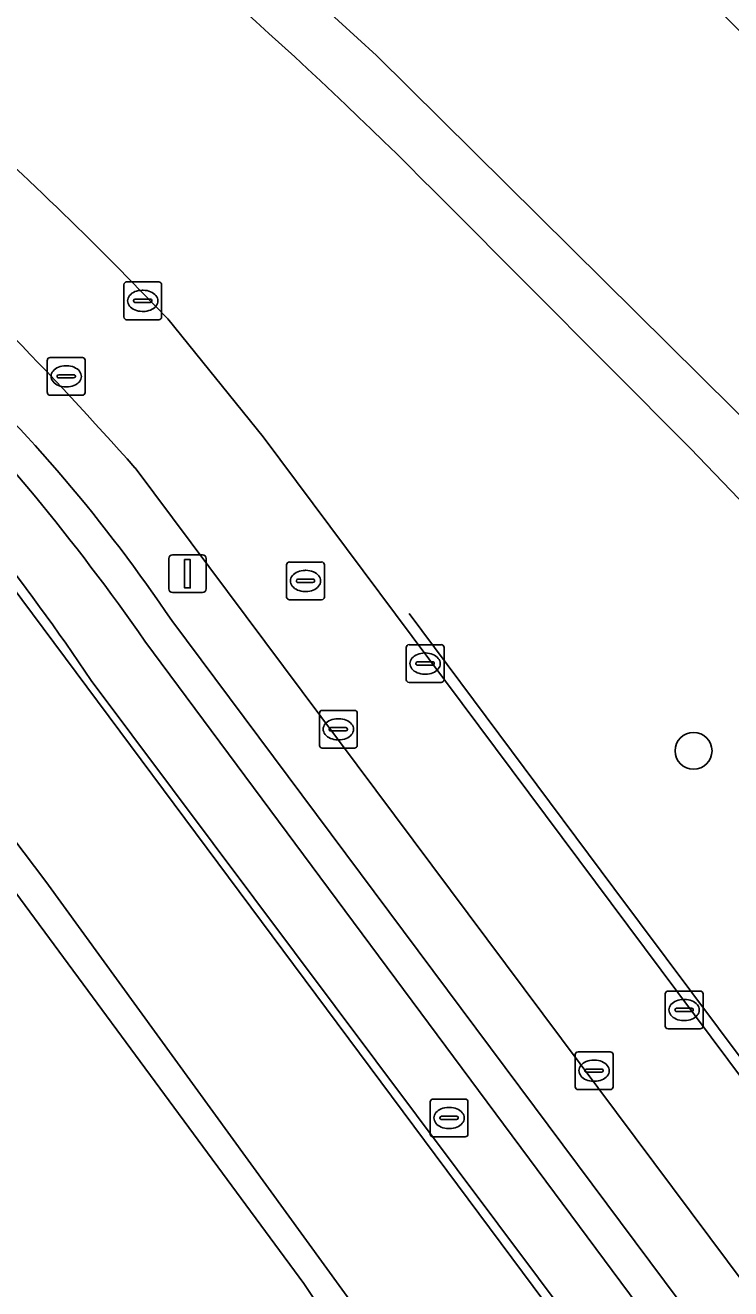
# Model space of a CAD drawing. Extents: x 161477 to 163040, y 383680 to 384871.
# Drawn here: x 162875.47 to 162894.15, y 384120.61 to 384154.04 of the extents above; entities that cross this region are included whole.
import ezdxf

# ---------------------------------------------------------------- set-up
doc = ezdxf.new("R2010")
doc.units = 0
for name, color, linetype in [('IMGEO_Berm_groen', 7, 'Continuous'), ('IMGEO_Boom', 7, 'Continuous'), ('IMGEO_Damwand', 7, 'Continuous'), ('IMGEO_Erf', 7, 'Continuous'), ('IMGEO_Fietspad_gesloten', 7, 'Continuous'), ('IMGEO_Gemengd_bos', 7, 'Continuous'), ('IMGEO_Greppel_droge_sloot', 7, 'Continuous'), ('IMGEO_Groenvoorziening', 7, 'Continuous'), ('IMGEO_Hek', 7, 'Continuous'), ('IMGEO_Kolk', 7, 'Continuous'), ('IMGEO_Lichtmast', 7, 'Continuous'), ('IMGEO_Rijbaan_regionaal_gesloten', 7, 'Continuous'), ('IMGEO_Rioolput', 7, 'Continuous'), ('IMGEO_Voetpad_open', 7, 'Continuous')]:
    doc.layers.add(name, color=color, linetype=linetype)

msp = doc.modelspace()

# ---------------------------------------------------------------- linework, layer by layer
at = {"layer": 'IMGEO_Berm_groen'}
for points in [[(162902.789, 384135.215), (162898.503, 384139.65), (162884.77, 384153.245), (162880.243, 384157.38)], [(162905.075, 384098.982), (162873.063, 384141.95), (162869.641, 384145.516), (162866.447, 384148.545), (162861.93, 384152.448), (162861.019, 384154.754), (162861.21, 384155.099)], [(162852.254, 384152.905), (162859.064, 384148.322), (162861.519, 384146.513), (162867.609, 384141.183), (162873.086, 384135.255), (162876.02, 384131.389), (162904.482, 384092.204), (162906.049, 384090.74), (162911.015, 384086.099), (162945.826, 384034.431), (162947.978, 384036.222), (162951.942, 384039.522), (162924.943, 384075.44), (162924.348, 384074.968), (162922.275, 384073.476), (162920.619, 384075.677), (162922.703, 384077.166), (162923.238, 384077.552), (162911.778, 384093.171)], [(162877.908, 384147.651), (162879.249, 384146.276), (162881.766, 384143.154), (162936.676, 384069.611), (162939.169, 384071.004), (162937.626, 384073.878), (162920.788, 384105.411), (162913.085, 384119.757), (162909.809, 384125.408)]]:
    msp.add_lwpolyline(points, dxfattribs=at)
for centre, radius, start, end in [((162770.071, 384032.079), 174.04, 44.18501, 50.1352), ((162806.805, 384076.963), 100.262, 44.8324, 49.41951)]:
    msp.add_arc(centre, radius, start, end, dxfattribs=at)
at = {"layer": 'IMGEO_Boom'}
msp.add_circle((162893.161, 384134.845), 0.489, dxfattribs=at)
at = {"layer": 'IMGEO_Damwand'}
msp.add_lwpolyline([(162912.498, 384102.495), (162908.856, 384107.373), (162905.715, 384111.58), (162902.34, 384116.101), (162898.087, 384121.796), (162894.497, 384126.604), (162891.054, 384131.215), (162885.633, 384138.476)], dxfattribs=at)
at = {"layer": 'IMGEO_Erf'}
msp.add_lwpolyline([(162904.38, 384083.243), (162902.869, 384086.016), (162901.928, 384087.743), (162888.849, 384111.749), (162882.842, 384120.753), (162872.662, 384134.547)], dxfattribs=at)
at = {"layer": 'IMGEO_Fietspad_gesloten'}
for points in [[(162881.766, 384143.154), (162879.249, 384146.276), (162877.908, 384147.651)], [(162944.125, 384059.667), (162936.676, 384069.611), (162881.766, 384143.154)], [(162878.377, 384142.332), (162937.22, 384063.568), (162954.425, 384040.799), (162955.323, 384041.308), (162944.986, 384060.17)]]:
    msp.add_lwpolyline(points, dxfattribs=at)
for centre, radius, start, end in [((162809.782, 384081.738), 91.525, 41.45622, 54.03369), ((162806.805, 384076.963), 100.262, 44.8324, 49.41951)]:
    msp.add_arc(centre, radius, start, end, dxfattribs=at)
at = {"layer": 'IMGEO_Gemengd_bos'}
for points in [[(162911.015, 384086.099), (162906.049, 384090.74), (162904.482, 384092.204), (162876.02, 384131.389), (162873.086, 384135.255), (162867.609, 384141.183), (162861.519, 384146.513), (162859.064, 384148.322), (162852.254, 384152.905)], [(162872.662, 384134.547), (162882.842, 384120.753), (162888.849, 384111.749), (162901.928, 384087.743), (162902.869, 384086.016), (162904.38, 384083.243)]]:
    msp.add_lwpolyline(points, dxfattribs=at)
at = {"layer": 'IMGEO_Greppel_droge_sloot'}
for points in [[(162906.331, 384100.164), (162902.514, 384105.609), (162878.641, 384137.748)], [(162877.219, 384136.709), (162905.206, 384099.337)]]:
    msp.add_lwpolyline(points, dxfattribs=at)
for centre, radius, start, end in [((162830.168, 384103.921), 59.109, 34.90891, 53.70144), ((162825.843, 384102.105), 61.943, 33.96208, 51.57147)]:
    msp.add_arc(centre, radius, start, end, dxfattribs=at)
at = {"layer": 'IMGEO_Groenvoorziening'}
for points in [[(162864.374, 384153.085), (162861.21, 384155.099), (162861.019, 384154.754), (162861.93, 384152.448), (162866.447, 384148.545), (162869.641, 384145.516), (162873.063, 384141.95), (162905.075, 384098.982)], [(162911.778, 384093.171), (162911.211, 384094.666), (162910.416, 384096.403), (162909.262, 384098.201), (162879.349, 384138.29)], [(162878.641, 384137.748), (162902.514, 384105.609), (162906.331, 384100.164)], [(162905.206, 384099.337), (162877.219, 384136.709)]]:
    msp.add_lwpolyline(points, dxfattribs=at)
for centre, radius, start, end in [((162830.168, 384103.921), 59.109, 34.90891, 53.70144), ((162825.843, 384102.105), 61.943, 33.96208, 51.57147), ((162844.67, 384114.932), 41.812, 33.962, 46.8527)]:
    msp.add_arc(centre, radius, start, end, dxfattribs=at)
at = {"layer": 'IMGEO_Hek'}
msp.add_lwpolyline([(162886.61, 384149.332), (162893.081, 384142.84), (162904.169, 384131.304)], dxfattribs=at)
msp.add_arc((162805.337, 384069.191), 114.14, 44.59828, 52.0545, dxfattribs=at)
at = {"layer": 'IMGEO_Kolk'}
for p, q in [((162878.081, 384146.324), (162878.081, 384147.176)), ((162878.156, 384147.25), (162879.008, 384147.25)), ((162878.569, 384147.03), (162878.594, 384147.03)), ((162879.082, 384147.176), (162879.082, 384146.324)), ((162878.34, 384146.744), (162878.34, 384146.756)), ((162878.778, 384146.707), (162878.38, 384146.707)), ((162878.383, 384146.793), (162878.781, 384146.793)), ((162878.824, 384146.756), (162878.824, 384146.744)), ((162878.592, 384146.47), (162878.567, 384146.47)), ((162879.008, 384146.25), (162878.156, 384146.25)), ((162876.056, 384144.326), (162876.056, 384145.178)), ((162876.131, 384145.252), (162876.983, 384145.252)), ((162876.544, 384145.032), (162876.569, 384145.032)), ((162877.057, 384145.178), (162877.057, 384144.326)), ((162876.315, 384144.746), (162876.315, 384144.758)), ((162876.753, 384144.709), (162876.355, 384144.709)), ((162876.358, 384144.795), (162876.756, 384144.795)), ((162876.799, 384144.758), (162876.799, 384144.746)), ((162876.567, 384144.472), (162876.542, 384144.472)), ((162876.983, 384144.252), (162876.131, 384144.252)), ((162885.63, 384137.654), (162886.482, 384137.654)), ((162885.555, 384136.728), (162885.555, 384137.58)), ((162886.043, 384137.434), (162886.068, 384137.434)), ((162886.556, 384137.58), (162886.556, 384136.728)), ((162885.814, 384137.148), (162885.814, 384137.16)), ((162886.252, 384137.111), (162885.854, 384137.111)), ((162885.857, 384137.197), (162886.255, 384137.197)), ((162886.298, 384137.16), (162886.298, 384137.148)), ((162886.482, 384136.654), (162885.63, 384136.654)), ((162886.066, 384136.874), (162886.041, 384136.874)), ((162883.258, 384134.99), (162883.258, 384135.842)), ((162883.333, 384135.916), (162884.185, 384135.916)), ((162883.746, 384135.696), (162883.771, 384135.696)), ((162884.259, 384135.842), (162884.259, 384134.99)), ((162883.517, 384135.41), (162883.517, 384135.422)), ((162883.955, 384135.373), (162883.557, 384135.373)), ((162883.56, 384135.459), (162883.958, 384135.459)), ((162884.001, 384135.422), (162884.001, 384135.41)), ((162883.769, 384135.136), (162883.744, 384135.136)), ((162884.185, 384134.916), (162883.333, 384134.916)), ((162892.411, 384127.564), (162892.411, 384128.416)), ((162892.486, 384128.49), (162893.338, 384128.49)), ((162893.412, 384128.416), (162893.412, 384127.564)), ((162892.67, 384127.984), (162892.67, 384127.996)), ((162893.108, 384127.947), (162892.71, 384127.947)), ((162892.713, 384128.033), (162893.111, 384128.033)), ((162892.899, 384128.27), (162892.924, 384128.27)), ((162893.154, 384127.996), (162893.154, 384127.984)), ((162892.922, 384127.71), (162892.897, 384127.71)), ((162893.338, 384127.49), (162892.486, 384127.49)), ((162890.028, 384125.957), (162890.028, 384126.809)), ((162890.103, 384126.883), (162890.955, 384126.883)), ((162890.516, 384126.663), (162890.541, 384126.663)), ((162891.029, 384126.809), (162891.029, 384125.957)), ((162890.287, 384126.377), (162890.287, 384126.389)), ((162890.725, 384126.34), (162890.327, 384126.34)), ((162890.33, 384126.426), (162890.728, 384126.426)), ((162890.771, 384126.389), (162890.771, 384126.377)), ((162890.539, 384126.103), (162890.514, 384126.103)), ((162886.264, 384125.633), (162887.116, 384125.633)), ((162890.955, 384125.883), (162890.103, 384125.883)), ((162886.189, 384124.707), (162886.189, 384125.559)), ((162886.677, 384125.413), (162886.702, 384125.413)), ((162887.19, 384125.559), (162887.19, 384124.707)), ((162886.448, 384125.127), (162886.448, 384125.139)), ((162886.886, 384125.09), (162886.488, 384125.09)), ((162886.491, 384125.176), (162886.889, 384125.176)), ((162886.932, 384125.139), (162886.932, 384125.127)), ((162887.116, 384124.633), (162886.264, 384124.633)), ((162886.7, 384124.853), (162886.675, 384124.853))]:
    msp.add_line(p, q, dxfattribs=at)
for points in [[(162878.081, 384146.324), (162878.081, 384147.176)], [(162878.156, 384147.25), (162879.008, 384147.25)], [(162879.082, 384147.176), (162879.082, 384146.324)], [(162879.008, 384146.25), (162878.156, 384146.25)], [(162876.056, 384144.326), (162876.056, 384145.178)], [(162876.131, 384145.252), (162876.983, 384145.252)], [(162877.057, 384145.178), (162877.057, 384144.326)], [(162876.983, 384144.252), (162876.131, 384144.252)], [(162885.63, 384137.654), (162886.482, 384137.654)], [(162885.555, 384136.728), (162885.555, 384137.58)], [(162886.556, 384137.58), (162886.556, 384136.728)], [(162886.482, 384136.654), (162885.63, 384136.654)], [(162883.258, 384134.99), (162883.258, 384135.842)], [(162883.333, 384135.916), (162884.185, 384135.916)], [(162884.259, 384135.842), (162884.259, 384134.99)], [(162884.185, 384134.916), (162883.333, 384134.916)], [(162892.411, 384127.564), (162892.411, 384128.416)], [(162892.486, 384128.49), (162893.338, 384128.49)], [(162893.412, 384128.416), (162893.412, 384127.564)], [(162893.338, 384127.49), (162892.486, 384127.49)], [(162890.028, 384125.957), (162890.028, 384126.809)], [(162890.103, 384126.883), (162890.955, 384126.883)], [(162891.029, 384126.809), (162891.029, 384125.957)], [(162886.264, 384125.633), (162887.116, 384125.633)], [(162890.955, 384125.883), (162890.103, 384125.883)], [(162886.189, 384124.707), (162886.189, 384125.559)], [(162887.19, 384125.559), (162887.19, 384124.707)], [(162887.116, 384124.633), (162886.264, 384124.633)]]:
    msp.add_lwpolyline(points, dxfattribs=at)
for centre, radius, start, end in [((162878.158, 384147.174), 0.0765, 91.552, 178.448), ((162878.158, 384147.174), 0.0765, 91.552, 178.448), ((162879.006, 384147.174), 0.0765, 1.552, 88.448), ((162879.006, 384147.174), 0.0765, 1.552, 88.448), ((162878.38, 384146.753), 0.0403, 85.8775, 175.7526), ((162878.377, 384146.743), 0.0366, 178.938, 274.7102), ((162878.781, 384146.75), 0.043, 264.8664, 352.4533), ((162878.785, 384146.755), 0.0386, 1.7309, 96.639), ((162878.158, 384146.326), 0.0765, 181.552, 268.448), ((162878.158, 384146.326), 0.0765, 181.552, 268.448), ((162879.006, 384146.326), 0.0765, 271.552, 358.448), ((162879.006, 384146.326), 0.0765, 271.552, 358.448), ((162876.133, 384145.176), 0.0765, 91.552, 178.448), ((162876.133, 384145.176), 0.0765, 91.552, 178.448), ((162876.981, 384145.176), 0.0765, 1.552, 88.448), ((162876.981, 384145.176), 0.0765, 1.552, 88.448), ((162876.355, 384144.755), 0.0403, 85.8775, 175.7526), ((162876.352, 384144.745), 0.0366, 178.938, 274.7102), ((162876.756, 384144.752), 0.043, 264.8664, 352.4533), ((162876.76, 384144.757), 0.0386, 1.7309, 96.639), ((162876.133, 384144.328), 0.0765, 181.552, 268.448), ((162876.133, 384144.328), 0.0765, 181.552, 268.448), ((162876.981, 384144.328), 0.0765, 271.552, 358.448), ((162876.981, 384144.328), 0.0765, 271.552, 358.448), ((162885.632, 384137.578), 0.0765, 91.552, 178.448), ((162885.632, 384137.578), 0.0765, 91.552, 178.448), ((162886.48, 384137.578), 0.0765, 1.552, 88.448), ((162886.48, 384137.578), 0.0765, 1.552, 88.448), ((162885.854, 384137.157), 0.0403, 85.8775, 175.7526), ((162885.851, 384137.147), 0.0366, 178.938, 274.7102), ((162886.255, 384137.154), 0.043, 264.8664, 352.4533), ((162886.259, 384137.159), 0.0386, 1.7309, 96.639), ((162885.632, 384136.73), 0.0765, 181.552, 268.448), ((162885.632, 384136.73), 0.0765, 181.552, 268.448), ((162886.48, 384136.73), 0.0765, 271.552, 358.448), ((162886.48, 384136.73), 0.0765, 271.552, 358.448), ((162883.335, 384135.84), 0.0765, 91.552, 178.448), ((162883.335, 384135.84), 0.0765, 91.552, 178.448), ((162884.183, 384135.84), 0.0765, 1.552, 88.448), ((162884.183, 384135.84), 0.0765, 1.552, 88.448), ((162883.557, 384135.419), 0.0403, 85.8775, 175.7526), ((162883.554, 384135.409), 0.0366, 178.938, 274.7102), ((162883.958, 384135.416), 0.043, 264.8664, 352.4533), ((162883.962, 384135.421), 0.0386, 1.7309, 96.639), ((162883.335, 384134.992), 0.0765, 181.552, 268.448), ((162883.335, 384134.992), 0.0765, 181.552, 268.448), ((162884.183, 384134.992), 0.0765, 271.552, 358.448), ((162884.183, 384134.992), 0.0765, 271.552, 358.448), ((162892.488, 384128.414), 0.0765, 91.552, 178.448), ((162892.488, 384128.414), 0.0765, 91.552, 178.448), ((162893.336, 384128.414), 0.0765, 1.552, 88.448), ((162893.336, 384128.414), 0.0765, 1.552, 88.448), ((162892.71, 384127.993), 0.0403, 85.8775, 175.7526), ((162892.707, 384127.983), 0.0366, 178.938, 274.7102), ((162893.111, 384127.99), 0.043, 264.8664, 352.4533), ((162893.115, 384127.995), 0.0386, 1.7309, 96.639), ((162892.488, 384127.566), 0.0765, 181.552, 268.448), ((162892.488, 384127.566), 0.0765, 181.552, 268.448), ((162893.336, 384127.566), 0.0765, 271.552, 358.448), ((162893.336, 384127.566), 0.0765, 271.552, 358.448), ((162890.105, 384126.807), 0.0765, 91.552, 178.448), ((162890.105, 384126.807), 0.0765, 91.552, 178.448), ((162890.953, 384126.807), 0.0765, 1.552, 88.448), ((162890.953, 384126.807), 0.0765, 1.552, 88.448), ((162890.327, 384126.386), 0.0403, 85.8775, 175.7526), ((162890.324, 384126.376), 0.0366, 178.938, 274.7102), ((162890.728, 384126.383), 0.043, 264.8664, 352.4533), ((162890.732, 384126.388), 0.0386, 1.7309, 96.639), ((162890.105, 384125.959), 0.0765, 181.552, 268.448), ((162890.105, 384125.959), 0.0765, 181.552, 268.448), ((162890.953, 384125.959), 0.0765, 271.552, 358.448), ((162890.953, 384125.959), 0.0765, 271.552, 358.448), ((162886.266, 384125.557), 0.0765, 91.552, 178.448), ((162886.266, 384125.557), 0.0765, 91.552, 178.448), ((162887.114, 384125.557), 0.0765, 1.552, 88.448), ((162887.114, 384125.557), 0.0765, 1.552, 88.448), ((162886.488, 384125.136), 0.0403, 85.8775, 175.7526), ((162886.485, 384125.126), 0.0366, 178.938, 274.7102), ((162886.889, 384125.133), 0.043, 264.8664, 352.4533), ((162886.893, 384125.138), 0.0386, 1.7309, 96.639), ((162886.266, 384124.709), 0.0765, 181.552, 268.448), ((162886.266, 384124.709), 0.0765, 181.552, 268.448), ((162887.114, 384124.709), 0.0765, 271.552, 358.448), ((162887.114, 384124.709), 0.0765, 271.552, 358.448)]:
    msp.add_arc(centre, radius, start, end, dxfattribs=at)
for centre, major_axis, ratio, start_param, end_param in [((162878.568, 384146.75), (-0.387, 0.002), 0.722429, 4.712389, 7.853982), ((162878.593, 384146.75), (-0.39, 0.002), 0.717154, 1.570796, 4.712389), ((162876.543, 384144.752), (-0.387, 0.002), 0.722429, 4.712389, 7.853982), ((162876.568, 384144.752), (-0.39, 0.002), 0.717154, 1.570796, 4.712389), ((162886.042, 384137.154), (-0.387, 0.002), 0.722429, 4.712389, 7.853982), ((162886.067, 384137.154), (-0.39, 0.002), 0.717154, 1.570796, 4.712389), ((162883.745, 384135.416), (-0.387, 0.002), 0.722429, 4.712389, 7.853982), ((162883.77, 384135.416), (-0.39, 0.002), 0.717154, 1.570796, 4.712389), ((162892.898, 384127.99), (-0.387, 0.002), 0.722429, 4.712389, 7.853982), ((162892.923, 384127.99), (-0.39, 0.002), 0.717154, 1.570796, 4.712389), ((162890.515, 384126.383), (-0.387, 0.002), 0.722429, 4.712389, 7.853982), ((162890.54, 384126.383), (-0.39, 0.002), 0.717154, 1.570796, 4.712389), ((162886.676, 384125.133), (-0.387, 0.002), 0.722429, 4.712389, 7.853982), ((162886.701, 384125.133), (-0.39, 0.002), 0.717154, 1.570796, 4.712389)]:
    msp.add_ellipse(centre, major_axis=major_axis, ratio=ratio, start_param=start_param, end_param=end_param, dxfattribs=at)
at = {"layer": 'IMGEO_Lichtmast'}
for p, q in [((162879.369, 384140.031), (162880.159, 384140.031)), ((162880.159, 384140.031), (162879.369, 384140.031)), ((162879.269, 384139.131), (162879.269, 384139.931)), ((162879.269, 384139.931), (162879.269, 384139.131)), ((162880.259, 384139.931), (162880.259, 384139.131)), ((162880.259, 384139.131), (162880.259, 384139.931)), ((162880.159, 384139.031), (162879.369, 384139.031)), ((162879.369, 384139.031), (162880.159, 384139.031))]:
    msp.add_line(p, q, dxfattribs=at)
msp.add_lwpolyline([(162879.689, 384139.906), (162879.839, 384139.906), (162879.839, 384139.156), (162879.689, 384139.156), (162879.689, 384139.906)], dxfattribs=at)
for centre, start, end in [((162879.369, 384139.931), 90, 180), ((162879.369, 384139.931), 90, 180), ((162880.159, 384139.931), 0, 90), ((162880.159, 384139.931), 360, 90), ((162879.369, 384139.131), 180, 270), ((162879.369, 384139.131), 180, 270), ((162880.159, 384139.131), 270, 0), ((162880.159, 384139.131), 270, 0)]:
    msp.add_arc(centre, 0.1, start, end, dxfattribs=at)
at = {"layer": 'IMGEO_Rijbaan_regionaal_gesloten'}
msp.add_lwpolyline([(162880.243, 384157.38), (162884.77, 384153.245), (162898.503, 384139.65), (162902.789, 384135.215)], dxfattribs=at)
msp.add_arc((162770.071, 384032.079), 174.04, 44.18501, 50.1352, dxfattribs=at)
at = {"layer": 'IMGEO_Rioolput'}
for p, q in [((162882.389, 384138.915), (162882.389, 384139.767)), ((162882.464, 384139.841), (162883.316, 384139.841)), ((162883.39, 384139.767), (162883.39, 384138.915)), ((162882.648, 384139.335), (162882.648, 384139.347)), ((162882.691, 384139.384), (162883.089, 384139.384)), ((162882.877, 384139.621), (162882.902, 384139.621)), ((162883.132, 384139.347), (162883.132, 384139.335)), ((162883.086, 384139.298), (162882.688, 384139.298)), ((162882.9, 384139.061), (162882.875, 384139.061)), ((162883.316, 384138.841), (162882.464, 384138.841))]:
    msp.add_line(p, q, dxfattribs=at)
for points in [[(162882.389, 384138.915), (162882.389, 384139.767)], [(162882.464, 384139.841), (162883.316, 384139.841)], [(162883.39, 384139.767), (162883.39, 384138.915)], [(162883.316, 384138.841), (162882.464, 384138.841)]]:
    msp.add_lwpolyline(points, dxfattribs=at)
for centre, radius, start, end in [((162882.466, 384139.765), 0.0765, 91.552, 178.448), ((162882.466, 384139.765), 0.0765, 91.552, 178.448), ((162883.314, 384139.765), 0.0765, 1.552, 88.448), ((162883.314, 384139.765), 0.0765, 1.552, 88.448), ((162882.688, 384139.344), 0.0403, 85.8775, 175.7526), ((162882.685, 384139.334), 0.0366, 178.938, 274.7102), ((162883.089, 384139.341), 0.043, 264.8664, 352.4533), ((162883.093, 384139.346), 0.0386, 1.7309, 96.639), ((162882.466, 384138.917), 0.0765, 181.552, 268.448), ((162882.466, 384138.917), 0.0765, 181.552, 268.448), ((162883.314, 384138.917), 0.0765, 271.552, 358.448), ((162883.314, 384138.917), 0.0765, 271.552, 358.448)]:
    msp.add_arc(centre, radius, start, end, dxfattribs=at)
for centre, major_axis, ratio, start_param, end_param in [((162882.876, 384139.341), (-0.387, 0.002), 0.722429, 4.712389, 7.853982), ((162882.901, 384139.341), (-0.39, 0.002), 0.717154, 1.570796, 4.712389)]:
    msp.add_ellipse(centre, major_axis=major_axis, ratio=ratio, start_param=start_param, end_param=end_param, dxfattribs=at)
at = {"layer": 'IMGEO_Voetpad_open'}
for points in [[(162957.606, 384036.622), (162955.72, 384039.085), (162955.032, 384039.995), (162954.738, 384040.384), (162954.425, 384040.799), (162937.22, 384063.568), (162878.377, 384142.332)], [(162879.349, 384138.29), (162909.262, 384098.201), (162910.416, 384096.403), (162911.211, 384094.666), (162911.778, 384093.171), (162923.238, 384077.552), (162924.943, 384075.44), (162951.942, 384039.522), (162957.65, 384032.806), (162963.935, 384021.177), (162966.137, 384020.995), (162959.668, 384033.021)]]:
    msp.add_lwpolyline(points, dxfattribs=at)
for centre, radius, start, end in [((162809.782, 384081.738), 91.525, 41.45622, 54.03369), ((162844.67, 384114.932), 41.812, 33.962, 46.8527)]:
    msp.add_arc(centre, radius, start, end, dxfattribs=at)

doc.saveas('drawing.dxf')
